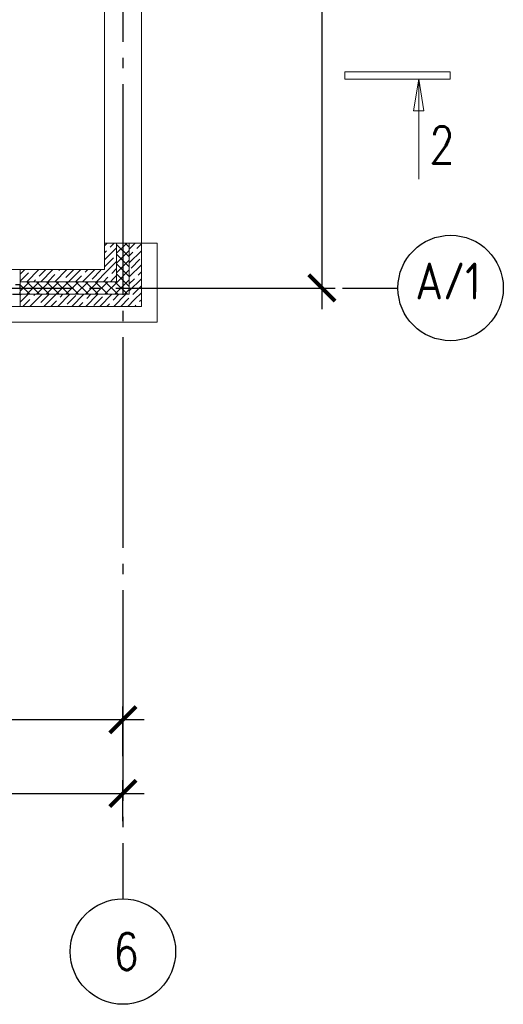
# Model space of a CAD drawing. Header units: millimetres. Extents: x 53645 to 137188, y 78097 to 135542.
# Tile 287 of 288: x 132598 to 137188, y 118677 to 128016. Entities that reach past the tile are written whole.
import ezdxf

# ---------------------------------------------------------------- set-up
doc = ezdxf.new("R2010")
doc.units = ezdxf.units.MM
doc.linetypes.add('CONTI', pattern=[0])
doc.linetypes.add('GOST2.303 5', pattern=[24, 20, -1.5, 1, -1.5])
doc.layers.add('axis_dim', color=40, linetype='CONTI')
doc.layers.add('PVC', color=7, linetype='Continuous')
for name, color, linetype, lineweight in [('doors_windows', 4, 'Continuous', 5), ('mark', 4, 'Continuous', 15), ('stair1', 7, 'Continuous', 15), ('Wall2', 40, 'Continuous', 5)]:
    doc.layers.add(name, color=color, linetype=linetype, lineweight=lineweight)
doc.styles.add('GOST 2.304', font='CS_Gost2304.shx', dxfattribs={"width": 0.8, "oblique": 15})
doc.dimstyles.new('СПДС', dxfattribs={"dimscale": 100, "dimtxt": 2.5, "dimasz": 2.5, "dimexe": 1.25, "dimexo": 0.625, "dimtad": 1, "dimdec": 0, "dimtxsty": 'GOST 2.304', "dimblk": 'ARCHTICK', "dimblk1": 'ARCHTICK', "dimblk2": 'ARCHTICK', "dimcen": 2.5, "dimdle": 2, "dimadec": 0, "dimazin": 2, "dimtfac": 0.75, "dimtdec": 4, "dimtmove": 1, "dimatfit": 3, "dimfxl": 1, "dimtolj": 1, "dimarcsym": 1})

# ---------------------------------------------------------------- blocks, each defined once
blk = doc.blocks.new('_ArchTick')
at = {"color": 0, "linetype": 'ByBlock', "const_width": 0.15}
blk.add_lwpolyline([(-0.5, -0.5), (0.5, 0.5)], dxfattribs=at)
blk = doc.blocks.new('*D73')
at = {"layer": 'axis_dim', "color": 0, "linetype": 'Continuous', "lineweight": -2, "ltscale": 100, "transparency": 16777216}
for p, q in [((135466.5, 132021.4), (135466.5, 125271.4)), ((134391.5, 131821.4), (135591.5, 131821.4)), ((134268.6, 125471.4), (135591.5, 125471.4))]:
    blk.add_line(p, q, dxfattribs=at)
at = {"layer": 'Defpoints', "color": 0, "linetype": 'Continuous', "ltscale": 100, "transparency": 16777216}
for p in [(134329, 131821.4), (134206.1, 125471.4), (135466.5, 125471.4)]:
    blk.add_point(p, dxfattribs=at)
at = {"layer": 'axis_dim', "color": 0, "linetype": 'Continuous', "lineweight": -2, "ltscale": 100, "transparency": 16777216, "xscale": 250, "yscale": 250, "zscale": 250}
for p, rotation in [((135466.5, 131821.4), 90), ((135466.5, 125471.4), 270)]:
    blk.add_blockref('_ArchTick', p, dxfattribs=dict(at, rotation=rotation))
at = {"layer": 'axis_dim', "color": 0, "linetype": 'Continuous', "lineweight": -3, "ltscale": 100, "transparency": 16777216, "insert": (135279, 128646.4), "char_height": 250, "attachment_point": 5, "rotation": 90, "style": 'GOST 2.304'}
blk.add_mtext('\\A1;6350', dxfattribs=at)
blk = doc.blocks.new('*D74')
at = {"layer": 'axis_dim', "color": 0, "linetype": 'Continuous', "lineweight": -2, "ltscale": 100, "transparency": 16777216}
for p, q in [((113277.3, 120239.9), (113277.3, 120802.4)), ((133577.7, 120413), (133577.7, 120802.4)), ((113077.3, 120677.4), (133777.7, 120677.4))]:
    blk.add_line(p, q, dxfattribs=at)
at = {"layer": 'Defpoints', "color": 0, "linetype": 'Continuous', "ltscale": 100, "transparency": 16777216}
for p in [(133577.7, 120677.4), (133577.7, 120350.5), (113277.3, 120177.4)]:
    blk.add_point(p, dxfattribs=at)
at = {"layer": 'axis_dim', "color": 0, "linetype": 'Continuous', "lineweight": -2, "ltscale": 100, "transparency": 16777216, "xscale": 250, "yscale": 250, "zscale": 250, "rotation": 180}
blk.add_blockref('_ArchTick', (113277.3, 120677.4), dxfattribs=at)
at = {"layer": 'axis_dim', "color": 0, "linetype": 'Continuous', "lineweight": -2, "ltscale": 100, "transparency": 16777216, "xscale": 250, "yscale": 250, "zscale": 250}
blk.add_blockref('_ArchTick', (133577.7, 120677.4), dxfattribs=at)
at = {"layer": 'axis_dim', "color": 0, "linetype": 'Continuous', "lineweight": -3, "ltscale": 100, "transparency": 16777216, "insert": (123427.5, 120864.9), "char_height": 250, "attachment_point": 5, "style": 'GOST 2.304'}
blk.add_mtext('\\A1;20300', dxfattribs=at)
blk = doc.blocks.new('*D60')
at = {"layer": 'axis_dim', "color": 0, "linetype": 'Continuous', "lineweight": -2, "ltscale": 100, "transparency": 16777216}
for p, q in [((127277.7, 121030.7), (127277.7, 121502.4)), ((133577.7, 121030.7), (133577.7, 121502.4)), ((127077.7, 121377.4), (133777.7, 121377.4))]:
    blk.add_line(p, q, dxfattribs=at)
at = {"layer": 'Defpoints', "color": 0, "linetype": 'Continuous', "ltscale": 100, "transparency": 16777216}
for p in [(133577.7, 121377.4), (127277.7, 120968.2), (133577.7, 120968.2)]:
    blk.add_point(p, dxfattribs=at)
at = {"layer": 'axis_dim', "color": 0, "linetype": 'Continuous', "lineweight": -2, "ltscale": 100, "transparency": 16777216, "xscale": 250, "yscale": 250, "zscale": 250, "rotation": 180}
blk.add_blockref('_ArchTick', (127277.7, 121377.4), dxfattribs=at)
at = {"layer": 'axis_dim', "color": 0, "linetype": 'Continuous', "lineweight": -2, "ltscale": 100, "transparency": 16777216, "xscale": 250, "yscale": 250, "zscale": 250}
blk.add_blockref('_ArchTick', (133577.7, 121377.4), dxfattribs=at)
at = {"layer": 'axis_dim', "color": 0, "linetype": 'Continuous', "lineweight": -3, "ltscale": 100, "transparency": 16777216, "insert": (130427.7, 121564.9), "char_height": 250, "attachment_point": 5, "style": 'GOST 2.304'}
blk.add_mtext('\\A1;6300', dxfattribs=at)
blk = doc.blocks.new('*U39')
at = {"layer": 'PVC'}
for points in [[(72.2, 0), (0.5, 0, 0.414214), (0, -0.5), (0, -2.4), (0, -2.7), (1.5, -4.2), (2, -4.2, 0.414214), (2.5, -3.7), (2.5, -3.3, 0.198912), (2.4, -3.2), (1.8, -2.5, -0.700208), (2, -2), (6.2, -2.4, -0.388879)], [(6.2, -12), (2.3, -12.3, -0.700208), (2.1, -11.8), (2.4, -11.4, 0.198912), (2.5, -11.3), (2.5, -10.9, 0.414214), (2, -10.4), (1.5, -10.4), (0, -11.9), (0, -14.4), (1.5, -15.9), (2, -15.9, 0.414214), (2.5, -15.4), (2.5, -15, 0.198912), (2.4, -14.9), (2.1, -14.5, -0.700208), (2.3, -14), (6.2, -14.3, -0.388879)], [(6.2, -55.7), (2.3, -56, -0.700208), (2.1, -55.5), (2.4, -55.1, 0.198912), (2.5, -55), (2.5, -54.6, 0.414214), (2, -54.1), (1.5, -54.1), (0, -55.6), (0, -58.1), (1.5, -59.6), (2, -59.6, 0.414214), (2.5, -59.1), (2.5, -58.7, 0.198912), (2.4, -58.6), (2.1, -58.2, -0.700208), (2.3, -57.7), (6.2, -58, -0.388879)], [(6.2, -67.6), (2, -68, -0.700208), (1.8, -67.5), (2.4, -66.8, 0.198912), (2.5, -66.7), (2.5, -66.3, 0.414214), (2, -65.8), (1.5, -65.8), (0, -67.3), (0, -67.6), (0, -69.5, 0.414214), (0.5, -70), (6.2, -70, -0.414214)], [(6.2, -75.4), (0.5, -75.4, 0.414214), (0, -75.9), (0, -78.1), (1.5, -79.6), (2, -79.6, 0.414214), (2.5, -79.1), (2.5, -78.7, 0.198912), (2.4, -78.6), (1.8, -77.9, -0.700208), (2, -77.4), (6.2, -77.8, -0.388879)], [(6.2, -87.6), (2, -88, -0.700208), (1.8, -87.5), (2.4, -86.8, 0.198912), (2.5, -86.7), (2.5, -86.3, 0.414214), (2, -85.8), (1.5, -85.8), (0, -87.3), (0, -87.6), (0, -89.5, 0.414214), (0.5, -90), (45.2, -90)]]:
    blk.add_lwpolyline(points, format="xyb", dxfattribs=at)

msp = doc.modelspace()

# ---------------------------------------------------------------- linework, layer by layer
at = {"layer": 'axis_dim', "linetype": 'GOST2.303 5', "lineweight": 25, "ltscale": 100}
for points in [[(133577.7, 132206), (133577.7, 120177.4)], [(126309.9, 125471.4), (135687.6, 125471.4)], [(135687.6, 125471.4), (136187.6, 125471.4)], [(133577.7, 120177.4), (133577.7, 119677.4)]]:
    msp.add_lwpolyline(points, dxfattribs=at)
at = {"layer": 'axis_dim', "color": 18, "linetype": 'Continuous', "lineweight": 25, "ltscale": 100, "true_color": 0x000000}
for centre in [(136687.6, 125471.4), (133577.7, 119177.4)]:
    msp.add_circle(centre, 500, dxfattribs=at)
at = {"layer": 'doors_windows', "lineweight": 20, "ltscale": 50}
for points in [[(133402.7, 131396.4), (133752.7, 131396.4), (133752.7, 125896.4), (133402.7, 125896.4)], [(132602.5, 125646.4), (130802.5, 125646.4), (130802.5, 125296.4), (132602.5, 125296.4)]]:
    msp.add_lwpolyline(points, close=True, dxfattribs=at)
at = {"layer": 'mark', "linetype": 'Continuous', "ltscale": 100}
for p, q in [((136684.3, 127523.2), (135684.3, 127523.2)), ((135684.3, 127523.2), (135684.3, 127453.2)), ((136684.3, 127453.2), (136684.3, 127523.2)), ((135684.3, 127453.2), (136684.3, 127453.2)), ((136334, 127152.8), (136384.3, 127453.2)), ((136384.3, 127453.2), (136434.5, 127152.8)), ((136434.5, 127152.8), (136334, 127152.8))]:
    msp.add_line(p, q, dxfattribs=at)
msp.add_lwpolyline([(136384.3, 127453.2), (136384.3, 126503.2)], dxfattribs=at)
at = {"layer": 'stair1', "ltscale": 75}
msp.add_lwpolyline([(133752.5, 125896.4), (133902.5, 125896.4), (133902.5, 125296.4), (133902.5, 125146.4), (129852.8, 125146.4)], dxfattribs=at)
at = {"layer": 'Wall2', "ltscale": 100}
for points in [[(133402.7, 125871.5), (133427.6, 125896.4)], [(133517.7, 125896.4), (133402.7, 125896.4)], [(133402.7, 125896.4), (133402.7, 125646.4)], [(133457.3, 125859.8), (133493.9, 125896.4)], [(133517.7, 125893.7), (133520.4, 125896.4)], [(133517.7, 125800.9), (133613.2, 125896.4)], [(133517.7, 125531.4), (133517.7, 125896.4)], [(133517.7, 125896.4), (133637.7, 125896.4)], [(133517.7, 125531.4), (133517.7, 125896.4)], [(133637.7, 125858.4), (133599.8, 125896.4)], [(133637.7, 125841.3), (133692.7, 125896.4)], [(133637.7, 125896.4), (133637.7, 125411.4)], [(133752.7, 125896.4), (133637.7, 125896.4)], [(133637.7, 125896.4), (133637.7, 125411.4)], [(133708.6, 125845.9), (133752.7, 125890.1)], [(133752.7, 125296.4), (133752.7, 125896.4)], [(133402.7, 125738.9), (133517.7, 125853.9)], [(133402.7, 125805.2), (133421.5, 125824)], [(133637.7, 125765.6), (133517.7, 125885.6)], [(133517.7, 125708.1), (133637.7, 125828.1)], [(133637.7, 125708.8), (133752.7, 125823.8)], [(133637.7, 125775.1), (133672.8, 125810.1)], [(133405, 125674.9), (133487.8, 125757.7)], [(133422.7, 125626.4), (133517.7, 125721.3)], [(133637.7, 125672.8), (133517.7, 125792.8)], [(133517.7, 125615.3), (133637.7, 125735.3)], [(133656.2, 125661), (133739.1, 125743.8)], [(132602.5, 125601.6), (132647.3, 125646.4)], [(133402.7, 125646.4), (132602.5, 125646.4)], [(132602.5, 125646.4), (132602.5, 125531.4)], [(132602.5, 125535.3), (132681.7, 125614.6)], [(132664.8, 125531.4), (132779.8, 125646.4)], [(132783.8, 125584.1), (132846.1, 125646.4)], [(132797.4, 125531.4), (132912.4, 125646.4)], [(132930, 125531.4), (133045, 125646.4)], [(132968.8, 125636.4), (132978.7, 125646.4)], [(133035.1, 125570.1), (133111.3, 125646.4)], [(133062.6, 125531.4), (133177.6, 125646.4)], [(133195.2, 125531.4), (133310.2, 125646.4)], [(133220, 125622.5), (133243.9, 125646.4)], [(133286.3, 125556.2), (133369.2, 125639.1)], [(133327.7, 125531.4), (133422.7, 125626.4)], [(133471.3, 125608.6), (133517.7, 125655.1)], [(133637.7, 125580), (133517.7, 125700)], [(133522.2, 125526.9), (133637.7, 125642.5)], [(133637.7, 125576.2), (133752.7, 125691.2)], [(133722.5, 125594.7), (133752.7, 125624.9)], [(132602.5, 125442.5), (132691.4, 125531.4)], [(132602.5, 125411.4), (132602.5, 125531.4)], [(132602.5, 125531.4), (133517.7, 125531.4)], [(132602.5, 125531.4), (133517.7, 125531.4)], [(132664.2, 125411.4), (132784.2, 125531.4)], [(132785.5, 125411.4), (132665.5, 125531.4)], [(132731.1, 125531.4), (132748, 125548.3)], [(132757, 125411.4), (132877, 125531.4)], [(132878.3, 125411.4), (132758.3, 125531.4)], [(132849.8, 125411.4), (132969.8, 125531.4)], [(132971.1, 125411.4), (132851.1, 125531.4)], [(132863.7, 125531.4), (132933, 125600.6)], [(132942.6, 125411.4), (133062.6, 125531.4)], [(133063.9, 125411.4), (132943.9, 125531.4)], [(132996.3, 125531.4), (132999.3, 125534.3)], [(133035.4, 125411.4), (133155.4, 125531.4)], [(133156.7, 125411.4), (133036.7, 125531.4)], [(133128.2, 125411.4), (133248.2, 125531.4)], [(133128.9, 125531.4), (133184.2, 125586.7)], [(133249.5, 125411.4), (133129.5, 125531.4)], [(133221, 125411.4), (133341, 125531.4)], [(133342.3, 125411.4), (133222.3, 125531.4)], [(133313.8, 125411.4), (133433.8, 125531.4)], [(133435.1, 125411.4), (133315.1, 125531.4)], [(133394, 125531.4), (133435.5, 125572.8)], [(133406.6, 125411.4), (133522.2, 125526.9)], [(133527.9, 125411.4), (133407.9, 125531.4)], [(133460.3, 125531.4), (133489, 125560.1)], [(133489, 125560.1), (133517.7, 125588.8)], [(133620.7, 125411.4), (133500.7, 125531.4)], [(133637.7, 125487.2), (133517.7, 125607.2)], [(133568.6, 125480.5), (133637.7, 125549.7)], [(133637.7, 125509.9), (133686.7, 125558.9)], [(133637.7, 125443.6), (133752.7, 125558.6)], [(132692.7, 125411.4), (132602.5, 125501.6)], [(133499.4, 125411.4), (133568.6, 125480.5)], [(133592.2, 125411.4), (133615, 125434.1)], [(133615, 125434.1), (133637.7, 125456.9)], [(133670.1, 125409.7), (133752.7, 125492.3)], [(133687.9, 125361.2), (133752.7, 125426)], [(132602.5, 125336.4), (132677.4, 125411.4)], [(132602.5, 125402.7), (132611.1, 125411.4)], [(133637.7, 125411.4), (132602.5, 125411.4)], [(132602.5, 125411.4), (132602.5, 125296.4)], [(133637.7, 125411.4), (132602.5, 125411.4)], [(132628.7, 125296.4), (132695.6, 125363.3)], [(132695, 125296.4), (132810, 125411.4)], [(132731.4, 125399.1), (132743.7, 125411.4)], [(132797.7, 125332.8), (132876.3, 125411.4)], [(132827.6, 125296.4), (132942.6, 125411.4)], [(132893.9, 125296.4), (132946.9, 125349.4)], [(132960.2, 125296.4), (133075.2, 125411.4)], [(132982.7, 125385.2), (133008.9, 125411.4)], [(133049, 125318.9), (133131.8, 125401.8)], [(133092.7, 125296.4), (133207.7, 125411.4)], [(133159, 125296.4), (133198.1, 125335.5)], [(133225.3, 125296.4), (133340.3, 125411.4)], [(133233.9, 125371.3), (133274, 125411.4)], [(133300.2, 125305), (133383.1, 125387.8)], [(133357.9, 125296.4), (133472.9, 125411.4)], [(133485.2, 125357.3), (133539.2, 125411.4)], [(133490.5, 125296.4), (133605.5, 125411.4)], [(133556.8, 125296.4), (133634.3, 125373.9)], [(133623.1, 125296.4), (133687.9, 125361.2)], [(133736.4, 125343.4), (133752.7, 125359.7)], [(132602.5, 125296.4), (133752.7, 125296.4)], [(132761.3, 125296.4), (132761.9, 125297)], [(133424.2, 125296.4), (133449.4, 125321.5)], [(133689.4, 125296.4), (133700.6, 125307.6)]]:
    msp.add_lwpolyline(points, dxfattribs=at)

# ---------------------------------------------------------------- block references
at = {"ltscale": 100, "rotation": 180}
msp.add_blockref('*U39', (132602.5, 125411.4), dxfattribs=at)

# ---------------------------------------------------------------- texts
at = {"layer": 'axis_dim', "color": 18, "linetype": 'Continuous', "lineweight": 25, "ltscale": 100, "true_color": 0x000000, "char_height": 350, "attachment_point": 1, "style": 'GOST 2.304'}
for s, insert, width in [('{\\Fsimplex|c204;\\Q0.2618;А/1}', (136353, 125713), 946.731), ('\\Fsimplex.shx;\\W0.8000000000;\\Q0.2617993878;\\T1.0000000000;\\o\\l6', (133487.6, 119352.4), 479.936)]:
    msp.add_mtext(s, dxfattribs=dict(at, insert=insert, width=width))
at = {"layer": 'mark', "linetype": 'Continuous', "ltscale": 100, "insert": (136484.3, 127003.2), "char_height": 350, "width": 515.534, "attachment_point": 1, "style": 'GOST 2.304'}
msp.add_mtext('\\Fsimplex.shx;\\W0.8000000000;\\Q0.2617993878;\\T1.0000000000;\\o\\l2', dxfattribs=at)

# ---------------------------------------------------------------- dimensions: what is measured, and where the dimension line sits
at = {"layer": 'axis_dim', "color": 18, "linetype": 'Continuous', "lineweight": -3, "ltscale": 100, "true_color": 0x000000}
dim = msp.add_linear_dim(base=(135466.5, 125471.4), p1=(134329, 131821.4), p2=(134206.1, 125471.4), angle=270, dimstyle='СПДС', override={"dimscale": 100, "dimsah": 1}, dxfattribs=at)
dim.commit()
dim.dimension.update_dxf_attribs({"geometry": '*D73', "text_midpoint": (135279, 128646.4)})
for base, p1, p2, picture, middle in [((133577.7, 121377.4), (127277.7, 120968.2), (133577.7, 120968.2), '*D60', (130427.7, 121564.9)), ((133577.7, 120677.4), (113277.3, 120177.4), (133577.7, 120350.5), '*D74', (123427.5, 120864.9))]:
    dim = msp.add_linear_dim(base=base, p1=p1, p2=p2, dimstyle='СПДС', override={"dimscale": 100, "dimsah": 1}, dxfattribs=at)
    dim.commit()
    dim.dimension.update_dxf_attribs({"geometry": picture, "text_midpoint": middle})

doc.saveas('drawing.dxf')
